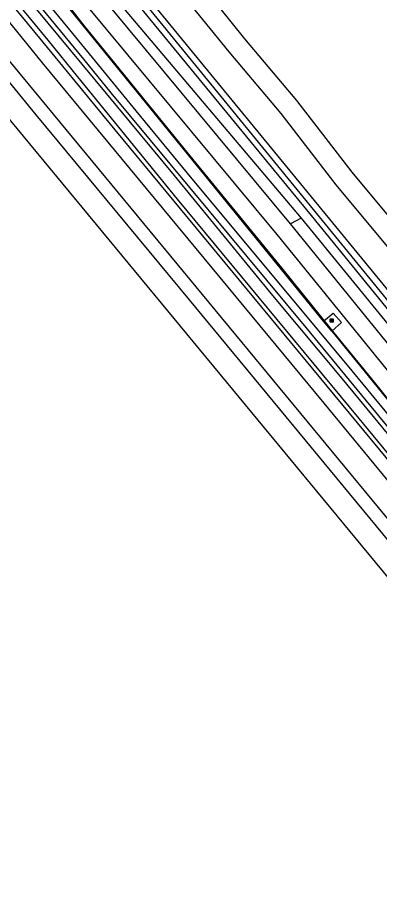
# Model space of a CAD drawing. Extents: x 157321 to 158827, y 386650 to 388532.
# Drawn here: x 157573.7 to 157689.4, y 387091.9 to 387367.2 of the extents above; entities that cross this region are included whole.
import ezdxf

# ---------------------------------------------------------------- set-up
doc = ezdxf.new("R2010")
doc.units = 0
for name, color, linetype in [('IMGEO_Grasland_overig', 7, 'Continuous'), ('IMGEO_Groenvoorziening', 7, 'Continuous'), ('IMGEO_Hek', 7, 'Continuous'), ('IMGEO_Loofbos', 7, 'Continuous'), ('IMGEO_Rioolput', 7, 'Continuous'), ('IMGEO_Spoor', 7, 'Continuous'), ('IMGEO_Spoorbaan_halfverhard', 7, 'Continuous'), ('IMGEO_Voetpad_halfverhard', 7, 'Continuous'), ('IMGEO_Voetpad_open', 7, 'Continuous'), ('IMGEO_Waterloop', 7, 'Continuous')]:
    doc.layers.add(name, color=color, linetype=linetype)

msp = doc.modelspace()

# ---------------------------------------------------------------- linework, layer by layer
at = {"layer": 'IMGEO_Grasland_overig'}
for points in [[(158118.38, 386712.07), (158096.99, 386738.87), (158047.33, 386798.83), (157996.11, 386860.19), (157951.8, 386913.77), (157861.9, 387021.98), (157796.63, 387101.23), (157746.6, 387161.8), (157682.89, 387239.1), (157624.89, 387309.15), (157593.06, 387348.18), (157583.65, 387359.86), (157556.84, 387392.28), (157497.66, 387463.56), (157461.47, 387507.55), (157432.19, 387542.64), (157421.96, 387552.71), (157419.49, 387555.3), (157418.93, 387554.85), (157437.28, 387534.06), (157449.56, 387519.43), (157475.31, 387488.45), (157486.06, 387475.38)], [(157436.87, 387543.75), (157437.31, 387542.08), (157437.72, 387541.12), (157450.61, 387525.73), (157472.21, 387499.44), (157493.83, 387473.48), (157521.96, 387439.69), (157542.93, 387414.95), (157572.69, 387378.49), (157623.84, 387316.66), (157655.21, 387278.32), (157677.3, 387251.89), (157695.31, 387230.06), (157707.9, 387214.96), (157722.93, 387196.42), (157743.7, 387171.28), (157758, 387153.8), (157775.5, 387132.86), (157786.69, 387119.27), (157803.44, 387099.18), (157815.72, 387084)]]:
    msp.add_lwpolyline(points, dxfattribs=at)
at = {"layer": 'IMGEO_Groenvoorziening'}
for points in [[(157517.2, 387474.24), (157545.57, 387444.11), (157590.65, 387390.24), (157664.34, 387303.06)], [(157724.62, 387240.46), (157716.8, 387250), (157596.63, 387396.59)], [(157581.38, 387381.11), (157581.39, 387381.1), (157671.49, 387270.21)], [(157664.34, 387303.06), (157661, 387301.29)], [(157664.34, 387303.06), (157707.81, 387250), (157745.01, 387204.22), (157870.42, 387053.08)], [(157674.13, 387267.02), (157716.26, 387215.13), (157721.37, 387208.69), (157724.82, 387202.8), (157726.1, 387204.72)]]:
    msp.add_lwpolyline(points, dxfattribs=at)
at = {"layer": 'IMGEO_Hek'}
for points in [[(157671.49, 387270.21), (157581.38, 387381.11), (157581.23, 387383.78), (157477.63, 387505.03)], [(157823.56, 387082.99), (157778.5, 387137.85), (157765.18, 387153.91), (157756.41, 387164.46), (157728.03, 387198.52), (157729.77, 387203.38), (157722.65, 387207.56), (157719.48, 387211.47), (157714.51, 387217.57), (157706.96, 387226.95), (157697.22, 387238.93), (157687.73, 387250.68), (157682.54, 387257.11), (157676.71, 387264.25), (157658.14, 387287.17), (157628.01, 387324.15), (157602.52, 387355.38), (157595.47, 387364.07), (157586.82, 387375.23)], [(157671.49, 387270.21), (157674.13, 387267.02)], [(157674.13, 387267.02), (157716.26, 387215.13)]]:
    msp.add_lwpolyline(points, dxfattribs=at)
at = {"layer": 'IMGEO_Loofbos'}
for points in [[(157861.05, 387046.47), (157695.61, 387250), (157656.75, 387297.8), (157500, 387486.32), (157496.88, 387490.07), (157491.71, 387500), (157484.63, 387513.61), (157488.56, 387508.46), (157495.01, 387500), (157500, 387493.45), (157503.77, 387488.5), (157517.2, 387474.24)], [(157661, 387301.29), (157517.2, 387474.24)], [(157610.49, 387410.28), (157610.47, 387402.5), (157610.81, 387399.23), (157611.39, 387396.55), (157612.23, 387393.61), (157613.49, 387390.76), (157614.73, 387388.53), (157632.92, 387366.46), (157641.23, 387356.15), (157657.85, 387336.5), (157675.47, 387313.68), (157731.68, 387246.15)], [(157637.95, 387370.58), (157646.24, 387360.28), (157662.91, 387340.59), (157680.54, 387317.75), (157736.74, 387250.23)], [(157865.56, 387049.64), (157661, 387301.29)]]:
    msp.add_lwpolyline(points, dxfattribs=at)
at = {"layer": 'IMGEO_Rioolput'}
for p, q in [((157673.58, 387269.96), (157673.58, 387270.81)), ((157673.65, 387270.88), (157674.5, 387270.88)), ((157674.5, 387269.88), (157673.65, 387269.88)), ((157674.09, 387270.1), (157674.06, 387270.1)), ((157674.07, 387270.66), (157674.09, 387270.66)), ((157674.58, 387270.81), (157674.58, 387269.96))]:
    msp.add_line(p, q, dxfattribs=at)
for points in [[(157673.58, 387269.96), (157673.58, 387270.81)], [(157673.65, 387270.88), (157674.5, 387270.88)], [(157674.5, 387269.88), (157673.65, 387269.88)], [(157674.17, 387270.58), (157673.91, 387270.58), (157673.91, 387270.18)], [(157673.91, 387270.18), (157674.04, 387270.18), (157674.04, 387270.35), (157674.05, 387270.35)], [(157674.09, 387270.5), (157674.04, 387270.5), (157674.04, 387270.42)], [(157674.04, 387270.42), (157674.09, 387270.42)], [(157674.1, 387270.32), (157674.17, 387270.18), (157674.31, 387270.18), (157674.24, 387270.31)], [(157674.58, 387270.81), (157674.58, 387269.96)]]:
    msp.add_lwpolyline(points, dxfattribs=at)
for centre, radius, start, end in [((157673.65, 387270.81), 0.0765, 91.552, 178.448), ((157673.65, 387270.81), 0.0765, 91.552, 178.448), ((157673.65, 387269.96), 0.0765, 181.552, 268.448), ((157673.65, 387269.96), 0.0765, 181.552, 268.448), ((157674.05, 387270.29), 0.0533, 26.0293, 88.6989), ((157674.1, 387270.41), 0.0964, 77.0061, 93.1865), ((157674.07, 387270.61), 0.19, 274.7715, 282.9687), ((157674.11, 387270.46), 0.0378, 276.6634, 79.6772), ((157674.17, 387270.47), 0.109, 350.3612, 89.416), ((157674.16, 387270.47), 0.112, 277.5842, 350.9817), ((157674.15, 387270.26), 0.108, 29.5134, 73.7905), ((157674.5, 387270.81), 0.0765, 1.552, 88.448), ((157674.5, 387270.81), 0.0765, 1.552, 88.448), ((157674.5, 387269.96), 0.0765, 271.552, 358.448), ((157674.5, 387269.96), 0.0765, 271.552, 358.448)]:
    msp.add_arc(centre, radius, start, end, dxfattribs=at)
for centre, major_axis, ratio, start_param, end_param in [((157674.06, 387270.38), (-0.387, 0.002), 0.722429, 4.712389, 7.853982), ((157674.09, 387270.38), (-0.39, 0.002), 0.717154, 1.570796, 4.712389)]:
    msp.add_ellipse(centre, major_axis=major_axis, ratio=ratio, start_param=start_param, end_param=end_param, dxfattribs=at)
at = {"layer": 'IMGEO_Spoor'}
for points in [[(157408.21, 387562.68), (157414.06, 387555.61), (157571.71, 387364.96), (157581.65, 387352.63), (157671.59, 387243.98), (157730.4, 387172.63), (157983.73, 386866.1), (158139.86, 386676.99)], [(157401.12, 387559.03), (157406.95, 387551.98), (157427.78, 387526.75), (157695.04, 387203.36), (157741.5, 387147.28), (157786.43, 387092.72), (157971.28, 386869.29), (158068.29, 386751.61), (158134.42, 386671.62)], [(157397.27, 387557.16), (157403.15, 387550.03), (157560.19, 387359.8), (157579.7, 387336.08), (157628.66, 387277.02), (158131.31, 386668.54)], [(157480.96, 387443.92), (157534.02, 387379.54), (157736.12, 387135.04), (157755.26, 387111.71), (157792.53, 387066.53), (157814.63, 387039.92), (157934.91, 386894.34), (157975.15, 386845.51), (158081.43, 386716.93)]]:
    msp.add_lwpolyline(points, dxfattribs=at)
at = {"layer": 'IMGEO_Spoorbaan_halfverhard'}
msp.add_lwpolyline([(157897.26, 386977.61), (157733.75, 387175.56), (157604.98, 387331.2), (157576.98, 387365.25), (157545.3, 387403.37), (157486.06, 387475.38)], dxfattribs=at)
at = {"layer": 'IMGEO_Voetpad_halfverhard'}
for points in [[(157803, 387139.66), (157801.53, 387141.41), (157774.67, 387174.28), (157720.59, 387238.92), (157711.56, 387250), (157667.65, 387303.9), (157594.47, 387393.09)], [(157724.62, 387240.46), (157724.23, 387240.15), (157722.1, 387239.97), (157713.91, 387250), (157596.01, 387394.35)]]:
    msp.add_lwpolyline(points, dxfattribs=at)
at = {"layer": 'IMGEO_Voetpad_open'}
for points in [[(157671.49, 387270.21), (157674.58, 387272.75), (157677.28, 387269.7), (157674.13, 387267.02)], [(157674.13, 387267.02), (157671.49, 387270.21)]]:
    msp.add_lwpolyline(points, dxfattribs=at)
at = {"layer": 'IMGEO_Waterloop'}
for points in [[(157958.66, 386913.28), (157897.14, 386987.42), (157800.36, 387104.35), (157718.27, 387204.49), (157665.97, 387268.12), (157603.76, 387343.06), (157595.04, 387353.81), (157569.62, 387384.62), (157544.83, 387414.91), (157513.2, 387452.57), (157480.33, 387492.28), (157439.9, 387541.54)], [(157577.29, 387379.12), (157590.44, 387363.19), (157611.57, 387337.29), (157629.44, 387315.61), (157662.51, 387275.87), (157680.55, 387254.34), (157715.66, 387211.81)]]:
    msp.add_lwpolyline(points, dxfattribs=at)

doc.saveas('drawing.dxf')
